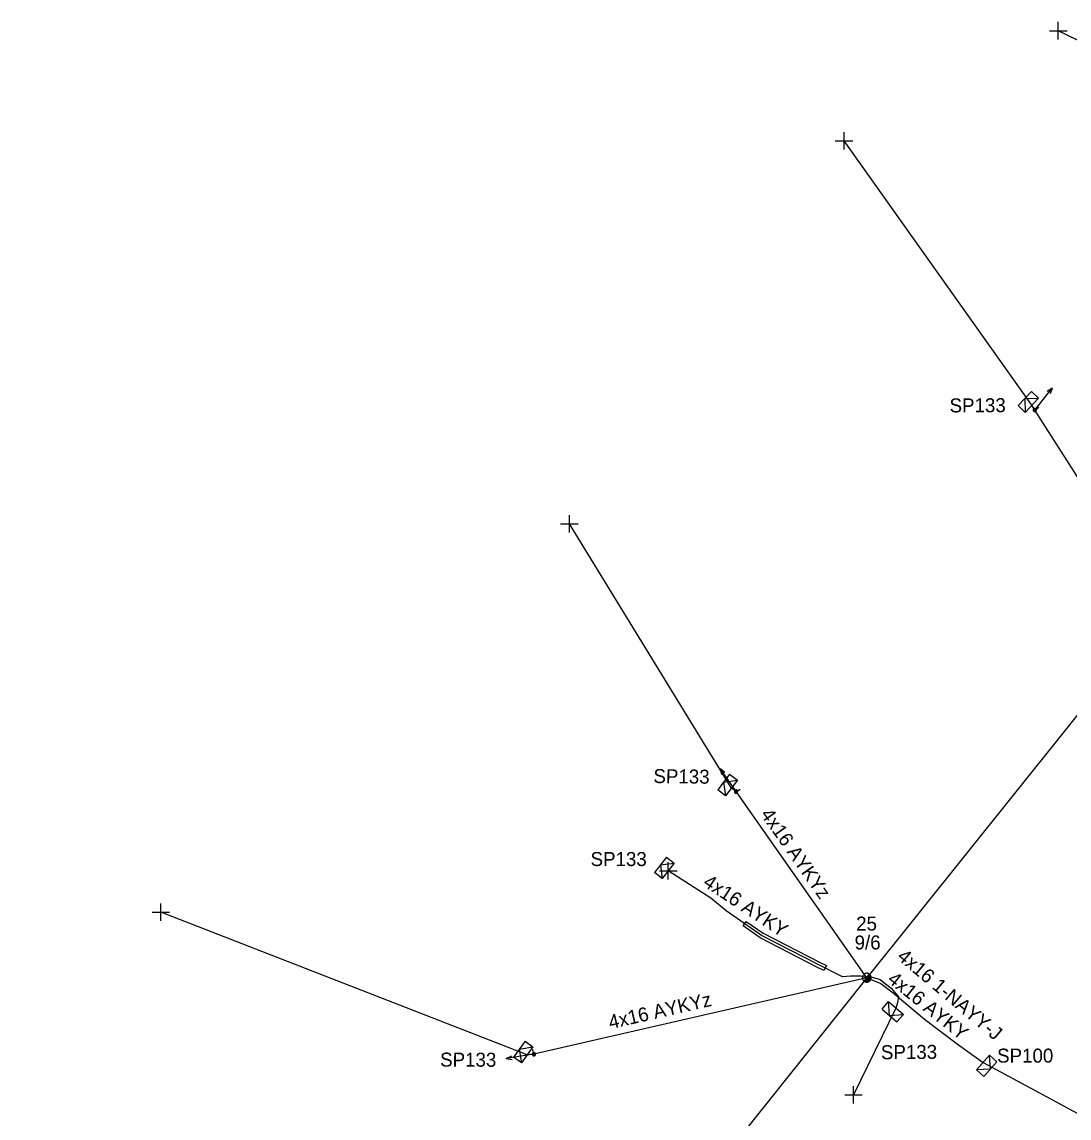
# Model space of a CAD drawing. Extents: x -748492 to -735633, y -1146251 to -1139940.
# Drawn here: x -743074.3 to -742999.5, y -1140234.1 to -1140155.8 of the extents above; entities that cross this region are included whole.
import ezdxf

# ---------------------------------------------------------------- set-up
doc = ezdxf.new("R2010")
doc.units = 0
for name, color, linetype in [('Vrstva 1', 7, 'Continuous'), ('Vrstva 12', 7, 'Continuous'), ('Vrstva 13', 7, 'Continuous'), ('Vrstva 14', 7, 'Continuous'), ('Vrstva 2', 7, 'Continuous'), ('Vrstva 20', 7, 'Continuous'), ('Vrstva 31', 7, 'Continuous'), ('Vrstva 33', 7, 'Continuous'), ('Vrstva 34', 7, 'Continuous'), ('Vrstva 52', 7, 'Continuous'), ('Vrstva 54', 7, 'Continuous'), ('Vrstva 55', 7, 'Continuous'), ('Vrstva 59', 7, 'Continuous'), ('Vrstva 9', 7, 'Continuous')]:
    doc.layers.add(name, color=color, linetype=linetype)

# ---------------------------------------------------------------- blocks, each defined once
blk = doc.blocks.new('NN440')
at = {"layer": 'Vrstva 2'}
for points in [[(0.63, 0), (0.63, 0.06), (0.62, 0.13), (0.6, 0.19), (0.58, 0.25), (0.55, 0.31), (0.51, 0.37), (0.47, 0.42), (0.42, 0.46), (0.37, 0.51), (0.32, 0.54), (0.26, 0.57), (0.2, 0.59), (0.13, 0.61), (0.07, 0.62), (0, 0.63), (-0.06, 0.62), (-0.13, 0.61), (-0.19, 0.59), (-0.26, 0.57), (-0.31, 0.54), (-0.37, 0.51), (-0.42, 0.46), (-0.47, 0.42), (-0.51, 0.37), (-0.54, 0.31), (-0.57, 0.25), (-0.6, 0.19), (-0.62, 0.13), (-0.63, 0.06), (-0.63, 0), (-0.63, -0.07), (-0.62, -0.14), (-0.6, -0.2), (-0.57, -0.26), (-0.54, -0.32), (-0.51, -0.37), (-0.47, -0.43), (-0.42, -0.47), (-0.37, -0.51), (-0.31, -0.55), (-0.26, -0.58), (-0.19, -0.6), (-0.13, -0.62), (-0.06, -0.63), (0, -0.63), (0.07, -0.63), (0.13, -0.62), (0.2, -0.6), (0.26, -0.58), (0.32, -0.55), (0.37, -0.51), (0.42, -0.47), (0.47, -0.43), (0.51, -0.37), (0.55, -0.32), (0.58, -0.26), (0.6, -0.2), (0.62, -0.14), (0.63, -0.07), (0.63, 0)], [(-0.63, 0), (0.63, 0)], [(-0.6, -0.18), (0.57, -0.18)], [(-0.51, -0.32), (0.5, -0.32)], [(-0.37, -0.47), (0.35, -0.47)]]:
    blk.add_lwpolyline(points, dxfattribs=at)
blk = doc.blocks.new('NN560')
at = {"layer": 'Vrstva 2'}
for points in [[(1.999, -0.001), (1.59, 0.141)], [(0, -0.001), (1.999, -0.001)], [(1.999, -0.001), (1.59, -0.134)]]:
    blk.add_lwpolyline(points, dxfattribs=at)
blk = doc.blocks.new('NN800')
at = {"layer": 'Vrstva 1'}
for points in [[(-0.442, 0.442), (0.442, -0.442)], [(-0.442, -0.442), (0.442, 0.442)]]:
    blk.add_lwpolyline(points, dxfattribs=at)
blk = doc.blocks.new('NN630')
at = {"layer": 'Vrstva 9'}
for points in [[(-0.003, -0.7), (-0.703, 0)], [(-0.703, -0.7), (-0.703, 0), (0.697, 0), (0.697, -0.7)], [(-0.703, -0.7), (0.697, -0.7)], [(-0.003, -0.7), (0.697, 0)]]:
    blk.add_lwpolyline(points, dxfattribs=at)
blk = doc.blocks.new('NN500')
at = {"layer": 'Vrstva 2'}
for points in [[(0, -0.24), (0.02, -0.23), (0.05, -0.23), (0.07, -0.22), (0.09, -0.22), (0.12, -0.2), (0.14, -0.19), (0.16, -0.18), (0.17, -0.16), (0.19, -0.14), (0.2, -0.12), (0.21, -0.1), (0.22, -0.07), (0.23, -0.05), (0.23, -0.02), (0.23, 0), (0.23, 0.02), (0.23, 0.05), (0.22, 0.07), (0.21, 0.1), (0.2, 0.12), (0.19, 0.14), (0.17, 0.16), (0.16, 0.17), (0.14, 0.19), (0.12, 0.2), (0.09, 0.21), (0.07, 0.22), (0.05, 0.23), (0.02, 0.23), (0, 0.23), (-0.03, 0.23), (-0.05, 0.23), (-0.07, 0.22), (-0.1, 0.21), (-0.12, 0.2), (-0.14, 0.19), (-0.16, 0.17), (-0.18, 0.16), (-0.19, 0.14), (-0.2, 0.12), (-0.22, 0.1), (-0.22, 0.07), (-0.23, 0.05), (-0.23, 0.02), (-0.24, 0), (-0.23, -0.02), (-0.23, -0.05), (-0.22, -0.07), (-0.22, -0.1), (-0.2, -0.12), (-0.19, -0.14), (-0.18, -0.16), (-0.16, -0.18), (-0.14, -0.19), (-0.12, -0.2), (-0.1, -0.22), (-0.07, -0.22), (-0.05, -0.23), (-0.03, -0.23), (0, -0.24)], [(0, -0.24), (0.02, -0.23), (0.05, -0.23), (0.07, -0.22), (0.09, -0.22), (0.12, -0.2), (0.14, -0.19), (0.16, -0.18), (0.17, -0.16), (0.19, -0.14), (0.2, -0.12), (0.21, -0.1), (0.22, -0.07), (0.23, -0.05), (0.23, -0.02), (0.23, 0), (0.23, 0.02), (0.23, 0.05), (0.22, 0.07), (0.21, 0.1), (0.2, 0.12), (0.19, 0.14), (0.17, 0.16), (0.16, 0.17), (0.14, 0.19), (0.12, 0.2), (0.09, 0.21), (0.07, 0.22), (0.05, 0.23), (0.02, 0.23), (0, 0.23), (-0.03, 0.23), (-0.05, 0.23), (-0.07, 0.22), (-0.1, 0.21), (-0.12, 0.2), (-0.14, 0.19), (-0.16, 0.17), (-0.18, 0.16), (-0.19, 0.14), (-0.2, 0.12), (-0.22, 0.1), (-0.22, 0.07), (-0.23, 0.05), (-0.23, 0.02), (-0.24, 0), (-0.23, -0.02), (-0.23, -0.05), (-0.22, -0.07), (-0.22, -0.1), (-0.2, -0.12), (-0.19, -0.14), (-0.18, -0.16), (-0.16, -0.18), (-0.14, -0.19), (-0.12, -0.2), (-0.1, -0.22), (-0.07, -0.22), (-0.05, -0.23), (-0.03, -0.23), (0, -0.24)], [(0, -0.21), (0.02, -0.2), (0.04, -0.2), (0.06, -0.2), (0.08, -0.19), (0.1, -0.18), (0.12, -0.17), (0.14, -0.15), (0.15, -0.14), (0.16, -0.12), (0.18, -0.1), (0.19, -0.08), (0.19, -0.06), (0.2, -0.04), (0.2, -0.02), (0.2, 0), (0.2, 0.02), (0.2, 0.04), (0.19, 0.06), (0.19, 0.08), (0.18, 0.1), (0.16, 0.12), (0.15, 0.14), (0.14, 0.15), (0.12, 0.17), (0.1, 0.18), (0.08, 0.19), (0.06, 0.19), (0.04, 0.2), (0.02, 0.2), (0, 0.2), (-0.02, 0.2), (-0.04, 0.2), (-0.06, 0.19), (-0.08, 0.19), (-0.1, 0.18), (-0.12, 0.17), (-0.14, 0.15), (-0.15, 0.14), (-0.17, 0.12), (-0.18, 0.1), (-0.19, 0.08), (-0.2, 0.06), (-0.2, 0.04), (-0.21, 0.02), (-0.21, 0), (-0.21, -0.02), (-0.2, -0.04), (-0.2, -0.06), (-0.19, -0.08), (-0.18, -0.1), (-0.17, -0.12), (-0.15, -0.14), (-0.14, -0.15), (-0.12, -0.17), (-0.1, -0.18), (-0.08, -0.19), (-0.06, -0.2), (-0.04, -0.2), (-0.02, -0.2), (0, -0.21)], [(0, -0.18), (0.02, -0.18), (0.04, -0.17), (0.05, -0.17), (0.07, -0.16), (0.09, -0.15), (0.1, -0.14), (0.12, -0.13), (0.13, -0.12), (0.14, -0.1), (0.15, -0.09), (0.16, -0.07), (0.17, -0.05), (0.17, -0.04), (0.17, -0.02), (0.17, 0), (0.17, 0.02), (0.17, 0.04), (0.17, 0.05), (0.16, 0.07), (0.15, 0.09), (0.14, 0.1), (0.13, 0.12), (0.12, 0.13), (0.1, 0.14), (0.09, 0.15), (0.07, 0.16), (0.05, 0.17), (0.04, 0.17), (0.02, 0.17), (0, 0.18), (-0.02, 0.17), (-0.04, 0.17), (-0.06, 0.17), (-0.07, 0.16), (-0.09, 0.15), (-0.1, 0.14), (-0.12, 0.13), (-0.13, 0.12), (-0.14, 0.1), (-0.15, 0.09), (-0.16, 0.07), (-0.17, 0.05), (-0.17, 0.04), (-0.18, 0.02), (-0.18, 0), (-0.18, -0.02), (-0.17, -0.04), (-0.17, -0.05), (-0.16, -0.07), (-0.15, -0.09), (-0.14, -0.1), (-0.13, -0.12), (-0.12, -0.13), (-0.1, -0.14), (-0.09, -0.15), (-0.07, -0.16), (-0.06, -0.17), (-0.04, -0.17), (-0.02, -0.18), (0, -0.18)], [(0, -0.15), (0.01, -0.15), (0.03, -0.14), (0.04, -0.14), (0.06, -0.13), (0.07, -0.13), (0.08, -0.12), (0.1, -0.11), (0.11, -0.1), (0.12, -0.09), (0.13, -0.07), (0.13, -0.06), (0.14, -0.05), (0.14, -0.03), (0.14, -0.02), (0.14, 0), (0.14, 0.01), (0.14, 0.03), (0.14, 0.04), (0.13, 0.06), (0.13, 0.07), (0.12, 0.09), (0.11, 0.1), (0.1, 0.11), (0.08, 0.12), (0.07, 0.13), (0.06, 0.13), (0.04, 0.14), (0.03, 0.14), (0.01, 0.14), (0, 0.15), (-0.02, 0.14), (-0.03, 0.14), (-0.05, 0.14), (-0.06, 0.13), (-0.07, 0.13), (-0.09, 0.12), (-0.1, 0.11), (-0.11, 0.1), (-0.12, 0.09), (-0.13, 0.07), (-0.13, 0.06), (-0.14, 0.04), (-0.14, 0.03), (-0.15, 0.01), (-0.15, 0), (-0.15, -0.02), (-0.14, -0.03), (-0.14, -0.05), (-0.13, -0.06), (-0.13, -0.07), (-0.12, -0.09), (-0.11, -0.1), (-0.1, -0.11), (-0.09, -0.12), (-0.07, -0.13), (-0.06, -0.13), (-0.05, -0.14), (-0.03, -0.14), (-0.02, -0.15), (0, -0.15)], [(0, -0.12), (0.01, -0.12), (0.02, -0.11), (0.03, -0.11), (0.05, -0.11), (0.06, -0.1), (0.07, -0.09), (0.08, -0.09), (0.09, -0.08), (0.09, -0.07), (0.1, -0.06), (0.11, -0.05), (0.11, -0.04), (0.11, -0.02), (0.11, -0.01), (0.12, 0), (0.11, 0.01), (0.11, 0.02), (0.11, 0.04), (0.11, 0.05), (0.1, 0.06), (0.09, 0.07), (0.09, 0.08), (0.08, 0.09), (0.07, 0.09), (0.06, 0.1), (0.05, 0.11), (0.03, 0.11), (0.02, 0.11), (0.01, 0.12), (0, 0.12), (-0.01, 0.12), (-0.03, 0.11), (-0.04, 0.11), (-0.05, 0.11), (-0.06, 0.1), (-0.07, 0.09), (-0.08, 0.09), (-0.09, 0.08), (-0.1, 0.07), (-0.1, 0.06), (-0.11, 0.05), (-0.11, 0.04), (-0.12, 0.02), (-0.12, 0.01), (-0.12, 0), (-0.12, -0.01), (-0.12, -0.02), (-0.11, -0.04), (-0.11, -0.05), (-0.1, -0.06), (-0.1, -0.07), (-0.09, -0.08), (-0.08, -0.09), (-0.07, -0.09), (-0.06, -0.1), (-0.05, -0.11), (-0.04, -0.11), (-0.03, -0.11), (-0.01, -0.12), (0, -0.12)], [(0, -0.09), (0.01, -0.09), (0.02, -0.09), (0.03, -0.08), (0.03, -0.08), (0.04, -0.08), (0.05, -0.07), (0.06, -0.07), (0.06, -0.06), (0.07, -0.05), (0.07, -0.04), (0.08, -0.04), (0.08, -0.03), (0.08, -0.02), (0.09, -0.01), (0.09, 0), (0.09, 0.01), (0.08, 0.02), (0.08, 0.03), (0.08, 0.03), (0.07, 0.04), (0.07, 0.05), (0.06, 0.06), (0.06, 0.06), (0.05, 0.07), (0.04, 0.07), (0.03, 0.08), (0.03, 0.08), (0.02, 0.08), (0.01, 0.09), (0, 0.09), (-0.01, 0.09), (-0.02, 0.08), (-0.03, 0.08), (-0.04, 0.08), (-0.04, 0.07), (-0.05, 0.07), (-0.06, 0.06), (-0.07, 0.06), (-0.07, 0.05), (-0.08, 0.04), (-0.08, 0.03), (-0.08, 0.03), (-0.09, 0.02), (-0.09, 0.01), (-0.09, 0), (-0.09, -0.01), (-0.09, -0.02), (-0.08, -0.03), (-0.08, -0.04), (-0.08, -0.04), (-0.07, -0.05), (-0.07, -0.06), (-0.06, -0.07), (-0.05, -0.07), (-0.04, -0.08), (-0.04, -0.08), (-0.03, -0.08), (-0.02, -0.09), (-0.01, -0.09), (0, -0.09)], [(0, -0.06), (0, -0.06), (0.01, -0.06), (0.02, -0.05), (0.02, -0.05), (0.03, -0.05), (0.03, -0.05), (0.04, -0.04), (0.04, -0.04), (0.05, -0.03), (0.05, -0.03), (0.05, -0.02), (0.05, -0.02), (0.05, -0.01), (0.06, -0.01), (0.06, 0), (0.06, 0.01), (0.05, 0.01), (0.05, 0.02), (0.05, 0.02), (0.05, 0.03), (0.05, 0.03), (0.04, 0.04), (0.04, 0.04), (0.03, 0.05), (0.03, 0.05), (0.02, 0.05), (0.02, 0.05), (0.01, 0.06), (0, 0.06), (0, 0.06), (-0.01, 0.06), (-0.01, 0.06), (-0.02, 0.05), (-0.02, 0.05), (-0.03, 0.05), (-0.03, 0.05), (-0.04, 0.04), (-0.04, 0.04), (-0.05, 0.03), (-0.05, 0.03), (-0.05, 0.02), (-0.06, 0.02), (-0.06, 0.01), (-0.06, 0.01), (-0.06, 0), (-0.06, -0.01), (-0.06, -0.01), (-0.06, -0.02), (-0.05, -0.02), (-0.05, -0.03), (-0.05, -0.03), (-0.04, -0.04), (-0.04, -0.04), (-0.03, -0.05), (-0.03, -0.05), (-0.02, -0.05), (-0.02, -0.05), (-0.01, -0.06), (-0.01, -0.06), (0, -0.06)], [(0, -0.03), (0, -0.03), (0, -0.03), (0.01, -0.03), (0.01, -0.03), (0.01, -0.02), (0.02, -0.02), (0.02, -0.02), (0.02, -0.02), (0.02, -0.02), (0.02, -0.01), (0.02, -0.01), (0.03, -0.01), (0.03, -0.01), (0.03, 0), (0.03, 0), (0.03, 0), (0.03, 0.01), (0.03, 0.01), (0.02, 0.01), (0.02, 0.01), (0.02, 0.02), (0.02, 0.02), (0.02, 0.02), (0.02, 0.02), (0.01, 0.02), (0.01, 0.02), (0.01, 0.03), (0, 0.03), (0, 0.03), (0, 0.03), (0, 0.03), (-0.01, 0.03), (-0.01, 0.03), (-0.01, 0.02), (-0.02, 0.02), (-0.02, 0.02), (-0.02, 0.02), (-0.02, 0.02), (-0.02, 0.02), (-0.03, 0.01), (-0.03, 0.01), (-0.03, 0.01), (-0.03, 0.01), (-0.03, 0), (-0.03, 0), (-0.03, 0), (-0.03, -0.01), (-0.03, -0.01), (-0.03, -0.01), (-0.03, -0.01), (-0.02, -0.02), (-0.02, -0.02), (-0.02, -0.02), (-0.02, -0.02), (-0.02, -0.02), (-0.01, -0.03), (-0.01, -0.03), (-0.01, -0.03), (0, -0.03), (0, -0.03)], [(0.23, 0), (0.7, 0)]]:
    blk.add_lwpolyline(points, dxfattribs=at)

msp = doc.modelspace()

# ---------------------------------------------------------------- linework, layer by layer
at = {"layer": 'Vrstva 1'}
msp.add_lwpolyline([(-742965.37, -1140165.561), (-742992.83, -1140197.73), (-743013.94, -1140224.06), (-743032.181, -1140246.944), (-743049.85, -1140269.329), (-743074.31, -1140304.729)], dxfattribs=at)
at = {"layer": 'Vrstva 20'}
msp.add_lwpolyline([(-743022.551, -1140220.036), (-743021.347, -1140220.878), (-743017.27, -1140222.971), (-743016.817, -1140223.195), (-743016.994, -1140223.554), (-743017.45, -1140223.329), (-743021.553, -1140221.222), (-743022.78, -1140220.363)], close=True, dxfattribs=at)
at = {"layer": 'Vrstva 52'}
for points in [[(-743013.94, -1140224.06), (-743014.37, -1140223.96), (-743014.757, -1140223.955), (-743015.1, -1140223.95), (-743015.66, -1140223.99), (-743017.36, -1140223.15), (-743021.45, -1140221.05), (-743023.98, -1140219.28), (-743025.09, -1140218.38), (-743028.12, -1140216.43)], [(-743013.94, -1140224.06), (-743013.56, -1140224.02), (-743012.97, -1140224.2), (-743012.587, -1140224.508), (-743012.2, -1140224.82), (-743011.66, -1140225.42), (-743011.75, -1140225.83), (-743011.85, -1140226.23)], [(-743013.94, -1140224.06), (-743012.94, -1140224.47), (-743012.04, -1140225.14), (-743009.8, -1140227.02), (-743007.38, -1140228.85), (-743005.62, -1140230.13)]]:
    msp.add_lwpolyline(points, dxfattribs=at)
at = {"layer": 'Vrstva 54'}
for points in [[(-742992.83, -1140197.73), (-743001.929, -1140183.491), (-743002.14, -1140183.149)], [(-743013.94, -1140224.06), (-743023.279, -1140210.76), (-743023.61, -1140210.511)], [(-743013.94, -1140224.06), (-743037.719, -1140229.53), (-743038.2, -1140229.58)]]:
    msp.add_lwpolyline(points, dxfattribs=at)
at = {"layer": 'Vrstva 59'}
for points in [[(-742985.931, -1140163.3), (-743000.25, -1140156.38)], [(-743002.141, -1140183.15), (-743015.56, -1140164.25)], [(-743023.61, -1140210.51), (-743035.19, -1140191.63)], [(-743038.2, -1140229.579), (-743064.38, -1140219.38)], [(-743011.85, -1140226.23), (-743014.879, -1140232.438)], [(-743005.62, -1140230.13), (-742985.503, -1140240.95)]]:
    msp.add_lwpolyline(points, dxfattribs=at)

# ---------------------------------------------------------------- block references
at = {"layer": 'Vrstva 13'}
for p, rotation in [((-743001.93, -1140183.49), 51.48703339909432), ((-743023.28, -1140210.76), 124.92540910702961), ((-743037.72, -1140229.53), -171.2469552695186)]:
    msp.add_blockref('NN560', p, dxfattribs=dict(at, rotation=rotation))
at = {"layer": 'Vrstva 13', "yscale": 0.5}
for name, p, xscale, rotation in [('NN500', (-743001.929, -1140183.49), 0.5, 35.21500006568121), ('NN500', (-743023.279, -1140210.76), 0.5, 30.201999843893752), ('NN440', (-743013.94, -1140224.06), 0.5000000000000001, 56.32114714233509), ('NN500', (-743037.719, -1140229.53), 0.5000000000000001, 102.34599994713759)]:
    msp.add_blockref(name, p, dxfattribs=dict(at, xscale=xscale, rotation=rotation))
at = {"layer": 'Vrstva 31'}
for p, rotation in [((-743002.14, -1140183.15), -133.2397112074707), ((-743023.61, -1140210.51), -127.39736940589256), ((-743028.12, -1140216.43), -127.63892217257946), ((-743011.85, -1140226.23), -40.8150870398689), ((-743038.2, -1140229.58), -125.80163607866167), ((-743005.62, -1140230.13), 48.54429814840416)]:
    msp.add_blockref('NN630', p, dxfattribs=dict(at, rotation=rotation))
at = {"layer": 'Vrstva 34'}
for p, rotation in [((-743000.25, -1140156.38), 45), ((-743015.56, -1140164.25), 45), ((-743035.19, -1140191.63), 44.99999995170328), ((-743028.12, -1140216.43), 45), ((-743064.38, -1140219.38), 45), ((-743014.879, -1140232.438), 45)]:
    msp.add_blockref('NN800', p, dxfattribs=dict(at, rotation=rotation))

# ---------------------------------------------------------------- texts
at = {"layer": 'Vrstva 12'}
msp.add_text('9/6', height=1, rotation=0.067, dxfattribs=at).set_placement((-743014.805, -1140222.045))
at = {"layer": 'Vrstva 14'}
msp.add_text('25', height=1, rotation=0.186, dxfattribs=at).set_placement((-743014.693, -1140220.697))
at = {"layer": 'Vrstva 33'}
for rotation, p in [(0.307, (-743008.016, -1140183.665)), (359.281, (-743029.186, -1140210.149)), (0.005, (-743033.672, -1140216.082)), (359.826, (-743044.425, -1140230.414)), (0.442, (-743012.92, -1140229.89))]:
    msp.add_text('SP133', height=1, rotation=rotation, dxfattribs=at).set_placement(p)
msp.add_text('SP100', height=1, dxfattribs=at).set_placement((-743004.62, -1140230.13))
at = {"layer": 'Vrstva 54'}
for s, rotation, p in [('4x16 AYKY', 326.548, (-743025.712, -1140217.444)), ('4x16 1-NAYY-J', 319.994, (-743011.839, -1140222.673)), ('4x16 AYKY', 321.41, (-743012.532, -1140224.316))]:
    msp.add_text(s, height=1, rotation=rotation, dxfattribs=at).set_placement(p)
at = {"layer": 'Vrstva 55'}
for rotation, p in [(305.076, (-743021.569, -1140212.393)), (12.954, (-743032.264, -1140227.746))]:
    msp.add_text('4x16 AYKYz', height=1, rotation=rotation, dxfattribs=at).set_placement(p)

doc.saveas('drawing.dxf')
